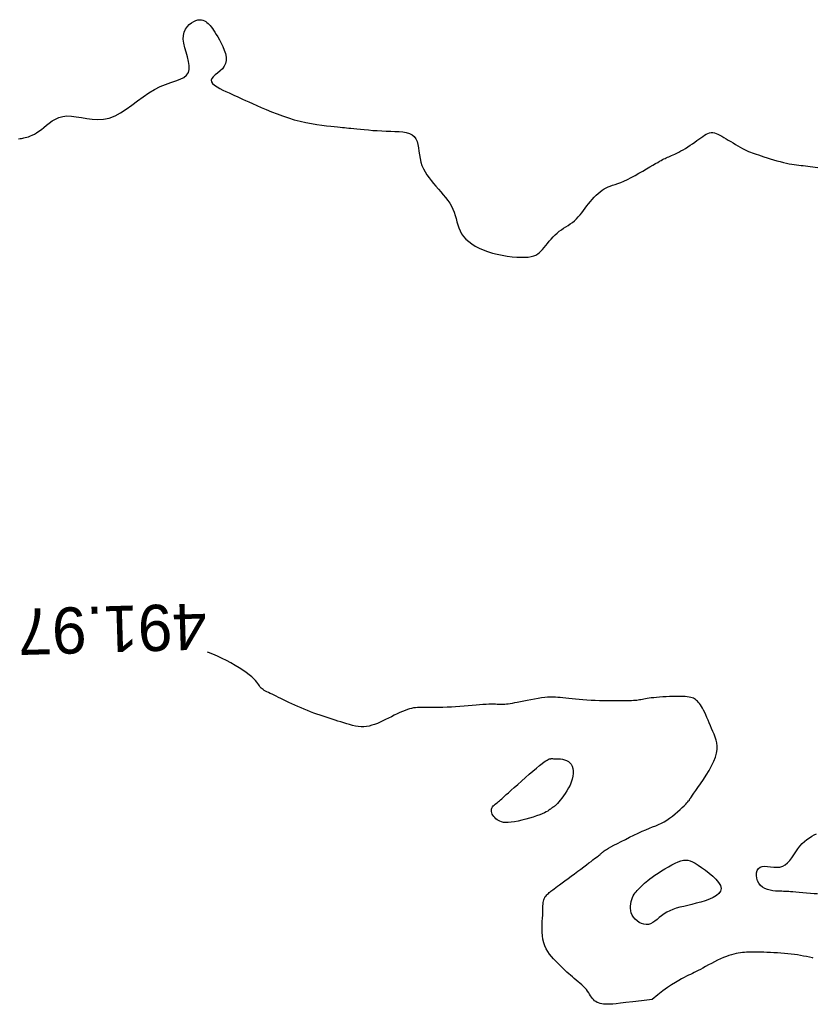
# Model space of a CAD drawing. Header units: millimetres. Extents: x 32690613 to 32693367, y 5343692 to 5344708.
# Tile 618 of 656: x 32692741 to 32692759, y 5344516 to 5344537. Entities that reach past the tile are written whole.
import ezdxf
from ezdxf.enums import TextEntityAlignment as Align

# ---------------------------------------------------------------- set-up
doc = ezdxf.new("R2010")
doc.units = ezdxf.units.MM
doc.header["$LTSCALE"] = 20
for name, color, linetype in [('02-DGM_HL_491.50', 72, 'Continuous'), ('02-DGM_HL_492.00', 82, 'Continuous'), ('02-DGM_HL_492.50', 92, 'Continuous')]:
    doc.layers.add(name, color=color, linetype=linetype)

msp = doc.modelspace()

# ---------------------------------------------------------------- linework, layer by layer
at = {"layer": '02-DGM_HL_491.50', "elevation": 491.5, "flags": 128}
for points in [[(32692741.468, 5344534.585), (32692741.5, 5344534.588), (32692741.529, 5344534.591), (32692741.556, 5344534.596), (32692741.583, 5344534.601), (32692741.612, 5344534.608), (32692741.645, 5344534.617), (32692741.681, 5344534.629), (32692741.721, 5344534.645), (32692741.764, 5344534.664), (32692741.809, 5344534.687), (32692741.857, 5344534.715), (32692741.908, 5344534.748), (32692741.96, 5344534.786), (32692742.014, 5344534.83), (32692742.071, 5344534.877), (32692742.131, 5344534.924), (32692742.195, 5344534.97), (32692742.264, 5344535.011), (32692742.34, 5344535.044), (32692742.422, 5344535.068), (32692742.511, 5344535.079), (32692742.609, 5344535.075), (32692742.714, 5344535.062), (32692742.825, 5344535.042), (32692742.941, 5344535.022), (32692743.061, 5344535.006), (32692743.183, 5344534.999), (32692743.307, 5344535.006), (32692743.43, 5344535.031), (32692743.554, 5344535.078), (32692743.676, 5344535.144), (32692743.798, 5344535.223), (32692743.92, 5344535.311), (32692744.041, 5344535.403), (32692744.163, 5344535.494), (32692744.285, 5344535.579), (32692744.407, 5344535.653), (32692744.529, 5344535.713), (32692744.649, 5344535.762), (32692744.763, 5344535.802), (32692744.869, 5344535.838), (32692744.963, 5344535.873), (32692745.042, 5344535.912), (32692745.103, 5344535.958), (32692745.143, 5344536.015), (32692745.161, 5344536.086), (32692745.16, 5344536.168), (32692745.144, 5344536.259), (32692745.12, 5344536.356), (32692745.091, 5344536.455), (32692745.064, 5344536.555), (32692745.042, 5344536.651), (32692745.032, 5344536.741), (32692745.036, 5344536.822), (32692745.054, 5344536.894), (32692745.082, 5344536.958), (32692745.12, 5344537.012), (32692745.163, 5344537.058), (32692745.21, 5344537.095), (32692745.258, 5344537.124), (32692745.305, 5344537.144), (32692745.348, 5344537.157), (32692745.387, 5344537.161), (32692745.424, 5344537.16), (32692745.457, 5344537.152), (32692745.488, 5344537.14), (32692745.517, 5344537.124), (32692745.543, 5344537.104), (32692745.568, 5344537.082), (32692745.592, 5344537.059), (32692745.615, 5344537.034), (32692745.638, 5344537.005), (32692745.662, 5344536.972), (32692745.687, 5344536.935), (32692745.714, 5344536.893), (32692745.744, 5344536.844), (32692745.777, 5344536.788), (32692745.813, 5344536.724), (32692745.851, 5344536.654), (32692745.887, 5344536.58), (32692745.919, 5344536.504), (32692745.944, 5344536.427), (32692745.959, 5344536.352), (32692745.961, 5344536.28), (32692745.949, 5344536.214), (32692745.92, 5344536.154), (32692745.878, 5344536.1), (32692745.828, 5344536.051), (32692745.775, 5344536.007), (32692745.725, 5344535.966), (32692745.681, 5344535.928), (32692745.65, 5344535.891), (32692745.636, 5344535.854), (32692745.643, 5344535.817), (32692745.668, 5344535.78), (32692745.709, 5344535.744), (32692745.762, 5344535.708), (32692745.823, 5344535.673), (32692745.889, 5344535.639), (32692745.956, 5344535.607), (32692746.022, 5344535.577), (32692746.084, 5344535.549), (32692746.142, 5344535.523), (32692746.198, 5344535.498), (32692746.256, 5344535.472), (32692746.316, 5344535.444), (32692746.38, 5344535.415), (32692746.452, 5344535.383), (32692746.532, 5344535.347), (32692746.622, 5344535.306), (32692746.721, 5344535.262), (32692746.828, 5344535.216), (32692746.942, 5344535.169), (32692747.061, 5344535.122), (32692747.183, 5344535.077), (32692747.309, 5344535.035), (32692747.435, 5344534.997), (32692747.561, 5344534.964), (32692747.685, 5344534.937), (32692747.806, 5344534.914), (32692747.922, 5344534.895), (32692748.031, 5344534.879), (32692748.132, 5344534.867), (32692748.223, 5344534.856), (32692748.302, 5344534.848), (32692748.37, 5344534.841), (32692748.427, 5344534.835), (32692748.477, 5344534.83), (32692748.522, 5344534.825), (32692748.567, 5344534.821), (32692748.613, 5344534.816), (32692748.663, 5344534.811), (32692748.721, 5344534.805), (32692748.789, 5344534.798), (32692748.866, 5344534.79), (32692748.95, 5344534.782), (32692749.04, 5344534.774), (32692749.134, 5344534.766), (32692749.231, 5344534.76), (32692749.329, 5344534.754), (32692749.426, 5344534.749), (32692749.522, 5344534.746), (32692749.615, 5344534.743), (32692749.703, 5344534.739), (32692749.785, 5344534.731), (32692749.86, 5344534.718), (32692749.927, 5344534.699), (32692749.985, 5344534.671), (32692750.031, 5344534.634), (32692750.067, 5344534.585), (32692750.092, 5344534.527), (32692750.11, 5344534.461), (32692750.123, 5344534.389), (32692750.134, 5344534.313), (32692750.145, 5344534.234), (32692750.158, 5344534.156), (32692750.175, 5344534.079), (32692750.199, 5344534.006), (32692750.23, 5344533.936), (32692750.266, 5344533.868), (32692750.307, 5344533.803), (32692750.352, 5344533.74), (32692750.4, 5344533.678), (32692750.45, 5344533.617), (32692750.502, 5344533.556), (32692750.555, 5344533.496), (32692750.608, 5344533.435), (32692750.66, 5344533.374), (32692750.71, 5344533.312), (32692750.756, 5344533.25), (32692750.8, 5344533.187), (32692750.838, 5344533.123), (32692750.87, 5344533.058), (32692750.897, 5344532.992), (32692750.918, 5344532.924), (32692750.937, 5344532.857), (32692750.955, 5344532.789), (32692750.974, 5344532.722), (32692750.997, 5344532.656), (32692751.024, 5344532.592), (32692751.058, 5344532.529), (32692751.1, 5344532.47), (32692751.151, 5344532.413), (32692751.211, 5344532.359), (32692751.278, 5344532.308), (32692751.353, 5344532.261), (32692751.435, 5344532.217), (32692751.525, 5344532.178), (32692751.621, 5344532.142), (32692751.723, 5344532.111), (32692751.83, 5344532.084), (32692751.939, 5344532.062), (32692752.047, 5344532.044), (32692752.153, 5344532.031), (32692752.253, 5344532.022), (32692752.346, 5344532.018), (32692752.43, 5344532.019), (32692752.502, 5344532.024), (32692752.564, 5344532.035), (32692752.618, 5344532.049), (32692752.664, 5344532.068), (32692752.705, 5344532.092), (32692752.742, 5344532.12), (32692752.776, 5344532.152), (32692752.811, 5344532.189), (32692752.845, 5344532.229), (32692752.881, 5344532.273), (32692752.918, 5344532.319), (32692752.956, 5344532.365), (32692752.996, 5344532.412), (32692753.037, 5344532.458), (32692753.08, 5344532.502), (32692753.124, 5344532.543), (32692753.17, 5344532.581), (32692753.218, 5344532.615), (32692753.266, 5344532.648), (32692753.315, 5344532.679), (32692753.363, 5344532.71), (32692753.411, 5344532.742), (32692753.457, 5344532.775), (32692753.501, 5344532.811), (32692753.543, 5344532.85), (32692753.583, 5344532.892), (32692753.622, 5344532.936), (32692753.66, 5344532.983), (32692753.697, 5344533.031), (32692753.733, 5344533.079), (32692753.771, 5344533.129), (32692753.808, 5344533.178), (32692753.847, 5344533.226), (32692753.887, 5344533.273), (32692753.928, 5344533.319), (32692753.969, 5344533.362), (32692754.012, 5344533.402), (32692754.054, 5344533.439), (32692754.098, 5344533.472), (32692754.141, 5344533.5), (32692754.185, 5344533.524), (32692754.23, 5344533.544), (32692754.277, 5344533.561), (32692754.327, 5344533.578), (32692754.38, 5344533.596), (32692754.438, 5344533.616), (32692754.502, 5344533.64), (32692754.571, 5344533.67), (32692754.648, 5344533.706), (32692754.729, 5344533.747), (32692754.814, 5344533.791), (32692754.898, 5344533.838), (32692754.982, 5344533.885), (32692755.062, 5344533.931), (32692755.136, 5344533.975), (32692755.201, 5344534.013), (32692755.258, 5344534.047), (32692755.305, 5344534.074), (32692755.345, 5344534.098), (32692755.38, 5344534.117), (32692755.41, 5344534.134), (32692755.437, 5344534.148), (32692755.462, 5344534.16), (32692755.487, 5344534.172), (32692755.513, 5344534.184), (32692755.541, 5344534.195), (32692755.571, 5344534.208), (32692755.603, 5344534.221), (32692755.637, 5344534.236), (32692755.674, 5344534.253), (32692755.714, 5344534.272), (32692755.757, 5344534.294), (32692755.803, 5344534.32), (32692755.851, 5344534.347), (32692755.902, 5344534.377), (32692755.953, 5344534.409), (32692756.005, 5344534.442), (32692756.056, 5344534.475), (32692756.105, 5344534.509), (32692756.152, 5344534.543), (32692756.197, 5344534.575), (32692756.238, 5344534.606), (32692756.277, 5344534.635), (32692756.315, 5344534.66), (32692756.351, 5344534.682), (32692756.386, 5344534.7), (32692756.422, 5344534.712), (32692756.457, 5344534.718), (32692756.493, 5344534.718), (32692756.53, 5344534.712), (32692756.568, 5344534.7), (32692756.608, 5344534.684), (32692756.649, 5344534.664), (32692756.691, 5344534.64), (32692756.736, 5344534.614), (32692756.783, 5344534.585), (32692756.832, 5344534.555), (32692756.883, 5344534.524), (32692756.935, 5344534.493), (32692756.987, 5344534.462), (32692757.039, 5344534.432), (32692757.089, 5344534.403), (32692757.138, 5344534.377), (32692757.184, 5344534.352), (32692757.227, 5344534.331), (32692757.269, 5344534.312), (32692757.309, 5344534.295), (32692757.35, 5344534.28), (32692757.393, 5344534.264), (32692757.438, 5344534.249), (32692757.488, 5344534.233), (32692757.543, 5344534.215), (32692757.604, 5344534.196), (32692757.67, 5344534.175), (32692757.74, 5344534.153), (32692757.812, 5344534.131), (32692757.884, 5344534.11), (32692757.956, 5344534.09), (32692758.025, 5344534.071), (32692758.091, 5344534.056), (32692758.151, 5344534.043), (32692758.208, 5344534.033), (32692758.26, 5344534.025), (32692758.31, 5344534.019), (32692758.359, 5344534.014), (32692758.406, 5344534.009), (32692758.454, 5344534.005), (32692758.502, 5344533.999), (32692758.553, 5344533.993), (32692758.605, 5344533.986), (32692758.659, 5344533.978), (32692758.715, 5344533.97), (32692758.773, 5344533.961)], [(32692758.764, 5344518.238), (32692758.689, 5344518.245), (32692758.608, 5344518.252), (32692758.524, 5344518.259), (32692758.442, 5344518.265), (32692758.364, 5344518.272), (32692758.292, 5344518.277), (32692758.23, 5344518.282), (32692758.18, 5344518.286), (32692758.139, 5344518.289), (32692758.106, 5344518.291), (32692758.077, 5344518.292), (32692758.05, 5344518.294), (32692758.023, 5344518.295), (32692757.991, 5344518.296), (32692757.953, 5344518.297), (32692757.908, 5344518.299), (32692757.855, 5344518.302), (32692757.798, 5344518.308), (32692757.739, 5344518.318), (32692757.68, 5344518.333), (32692757.623, 5344518.355), (32692757.571, 5344518.384), (32692757.527, 5344518.422), (32692757.491, 5344518.47), (32692757.464, 5344518.524), (32692757.448, 5344518.582), (32692757.441, 5344518.641), (32692757.445, 5344518.697), (32692757.459, 5344518.748), (32692757.483, 5344518.789), (32692757.519, 5344518.819), (32692757.565, 5344518.834), (32692757.619, 5344518.838), (32692757.681, 5344518.835), (32692757.747, 5344518.828), (32692757.815, 5344518.821), (32692757.883, 5344518.817), (32692757.949, 5344518.822), (32692758.01, 5344518.838), (32692758.066, 5344518.868), (32692758.116, 5344518.911), (32692758.163, 5344518.964), (32692758.206, 5344519.024), (32692758.248, 5344519.088), (32692758.29, 5344519.153), (32692758.334, 5344519.217), (32692758.379, 5344519.276), (32692758.428, 5344519.33), (32692758.48, 5344519.376), (32692758.533, 5344519.418), (32692758.587, 5344519.454), (32692758.641, 5344519.487), (32692758.693, 5344519.516), (32692758.742, 5344519.543)]]:
    msp.add_lwpolyline(points, dxfattribs=at)
msp.add_lwpolyline([(32692755.5, 5344517.846), (32692755.441, 5344517.809), (32692755.387, 5344517.769), (32692755.336, 5344517.728), (32692755.288, 5344517.688), (32692755.241, 5344517.651), (32692755.195, 5344517.619), (32692755.148, 5344517.594), (32692755.101, 5344517.579), (32692755.051, 5344517.575), (32692755, 5344517.582), (32692754.949, 5344517.598), (32692754.901, 5344517.622), (32692754.855, 5344517.654), (32692754.814, 5344517.691), (32692754.778, 5344517.733), (32692754.75, 5344517.779), (32692754.73, 5344517.827), (32692754.718, 5344517.877), (32692754.712, 5344517.928), (32692754.713, 5344517.978), (32692754.718, 5344518.028), (32692754.728, 5344518.075), (32692754.741, 5344518.12), (32692754.757, 5344518.161), (32692754.775, 5344518.198), (32692754.795, 5344518.231), (32692754.815, 5344518.26), (32692754.836, 5344518.287), (32692754.858, 5344518.312), (32692754.88, 5344518.335), (32692754.902, 5344518.357), (32692754.924, 5344518.379), (32692754.945, 5344518.4), (32692754.967, 5344518.423), (32692754.991, 5344518.447), (32692755.018, 5344518.473), (32692755.05, 5344518.501), (32692755.087, 5344518.532), (32692755.131, 5344518.566), (32692755.183, 5344518.604), (32692755.243, 5344518.647), (32692755.311, 5344518.692), (32692755.384, 5344518.738), (32692755.46, 5344518.785), (32692755.536, 5344518.829), (32692755.611, 5344518.87), (32692755.683, 5344518.906), (32692755.748, 5344518.935), (32692755.806, 5344518.956), (32692755.858, 5344518.969), (32692755.906, 5344518.973), (32692755.954, 5344518.969), (32692756.003, 5344518.956), (32692756.055, 5344518.933), (32692756.113, 5344518.902), (32692756.179, 5344518.861), (32692756.254, 5344518.812), (32692756.335, 5344518.754), (32692756.417, 5344518.691), (32692756.495, 5344518.625), (32692756.565, 5344518.556), (32692756.621, 5344518.488), (32692756.659, 5344518.421), (32692756.675, 5344518.359), (32692756.664, 5344518.302), (32692756.629, 5344518.25), (32692756.575, 5344518.204), (32692756.504, 5344518.162), (32692756.422, 5344518.125), (32692756.331, 5344518.092), (32692756.235, 5344518.062), (32692756.138, 5344518.036), (32692756.045, 5344518.013), (32692755.954, 5344517.991), (32692755.867, 5344517.971), (32692755.785, 5344517.95), (32692755.706, 5344517.929), (32692755.632, 5344517.905), (32692755.563, 5344517.877)], close=True, dxfattribs=at)
at = {"layer": '02-DGM_HL_492.00', "elevation": 492, "flags": 128}
for points in [[(32692755.184, 5344515.956), (32692754.954, 5344515.929), (32692754.766, 5344515.907), (32692754.616, 5344515.889), (32692754.497, 5344515.874), (32692754.403, 5344515.864), (32692754.33, 5344515.857), (32692754.271, 5344515.852), (32692754.221, 5344515.851), (32692754.175, 5344515.851), (32692754.132, 5344515.854), (32692754.091, 5344515.86), (32692754.054, 5344515.868), (32692754.02, 5344515.879), (32692753.989, 5344515.892), (32692753.96, 5344515.909), (32692753.934, 5344515.929), (32692753.911, 5344515.952), (32692753.89, 5344515.978), (32692753.87, 5344516.007), (32692753.851, 5344516.037), (32692753.83, 5344516.069), (32692753.809, 5344516.102), (32692753.785, 5344516.136), (32692753.758, 5344516.17), (32692753.728, 5344516.204), (32692753.694, 5344516.238), (32692753.658, 5344516.272), (32692753.619, 5344516.306), (32692753.579, 5344516.34), (32692753.539, 5344516.375), (32692753.497, 5344516.409), (32692753.457, 5344516.443), (32692753.417, 5344516.478), (32692753.377, 5344516.513), (32692753.338, 5344516.549), (32692753.299, 5344516.585), (32692753.259, 5344516.623), (32692753.219, 5344516.662), (32692753.178, 5344516.702), (32692753.136, 5344516.745), (32692753.092, 5344516.789), (32692753.048, 5344516.835), (32692753.004, 5344516.884), (32692752.962, 5344516.937), (32692752.924, 5344516.993), (32692752.889, 5344517.052), (32692752.859, 5344517.116), (32692752.835, 5344517.184), (32692752.818, 5344517.257), (32692752.807, 5344517.333), (32692752.802, 5344517.412), (32692752.8, 5344517.491), (32692752.802, 5344517.568), (32692752.805, 5344517.644), (32692752.809, 5344517.715), (32692752.813, 5344517.781), (32692752.815, 5344517.84), (32692752.816, 5344517.893), (32692752.817, 5344517.94), (32692752.819, 5344517.982), (32692752.82, 5344518.02), (32692752.823, 5344518.053), (32692752.828, 5344518.084), (32692752.835, 5344518.111), (32692752.844, 5344518.136), (32692752.856, 5344518.16), (32692752.869, 5344518.181), (32692752.885, 5344518.201), (32692752.901, 5344518.219), (32692752.918, 5344518.236), (32692752.936, 5344518.252), (32692752.954, 5344518.267), (32692752.972, 5344518.282), (32692752.99, 5344518.297), (32692753.01, 5344518.313), (32692753.034, 5344518.331), (32692753.061, 5344518.351), (32692753.094, 5344518.376), (32692753.133, 5344518.404), (32692753.18, 5344518.439), (32692753.235, 5344518.479), (32692753.296, 5344518.524), (32692753.363, 5344518.573), (32692753.432, 5344518.625), (32692753.503, 5344518.677), (32692753.573, 5344518.729), (32692753.641, 5344518.779), (32692753.704, 5344518.827), (32692753.762, 5344518.87), (32692753.814, 5344518.909), (32692753.86, 5344518.944), (32692753.902, 5344518.976), (32692753.938, 5344519.004), (32692753.97, 5344519.028), (32692753.997, 5344519.049), (32692754.02, 5344519.067), (32692754.039, 5344519.082), (32692754.055, 5344519.095), (32692754.068, 5344519.106), (32692754.078, 5344519.115), (32692754.087, 5344519.122), (32692754.094, 5344519.128), (32692754.1, 5344519.134), (32692754.106, 5344519.14), (32692754.112, 5344519.146), (32692754.119, 5344519.152), (32692754.13, 5344519.161), (32692754.145, 5344519.172), (32692754.167, 5344519.186), (32692754.198, 5344519.204), (32692754.238, 5344519.228), (32692754.29, 5344519.257), (32692754.354, 5344519.292), (32692754.43, 5344519.332), (32692754.513, 5344519.375), (32692754.603, 5344519.421), (32692754.695, 5344519.467), (32692754.788, 5344519.513), (32692754.88, 5344519.556), (32692754.967, 5344519.595), (32692755.048, 5344519.63), (32692755.123, 5344519.661), (32692755.193, 5344519.689), (32692755.259, 5344519.716), (32692755.322, 5344519.743), (32692755.383, 5344519.772), (32692755.443, 5344519.803), (32692755.502, 5344519.839), (32692755.562, 5344519.88), (32692755.621, 5344519.924), (32692755.679, 5344519.971), (32692755.734, 5344520.018), (32692755.786, 5344520.065), (32692755.833, 5344520.109), (32692755.875, 5344520.149), (32692755.909, 5344520.184), (32692755.937, 5344520.212), (32692755.957, 5344520.234), (32692755.972, 5344520.251), (32692755.983, 5344520.263), (32692755.989, 5344520.271), (32692755.993, 5344520.277), (32692755.995, 5344520.282), (32692755.996, 5344520.286), (32692755.998, 5344520.29), (32692756.001, 5344520.296), (32692756.008, 5344520.306), (32692756.018, 5344520.321), (32692756.034, 5344520.344), (32692756.056, 5344520.376), (32692756.086, 5344520.42), (32692756.126, 5344520.475), (32692756.175, 5344520.545), (32692756.232, 5344520.626), (32692756.292, 5344520.717), (32692756.355, 5344520.813), (32692756.415, 5344520.913), (32692756.471, 5344521.013), (32692756.518, 5344521.111), (32692756.555, 5344521.203), (32692756.578, 5344521.288), (32692756.59, 5344521.366), (32692756.59, 5344521.439), (32692756.582, 5344521.507), (32692756.567, 5344521.571), (32692756.547, 5344521.633), (32692756.523, 5344521.694), (32692756.497, 5344521.755), (32692756.471, 5344521.817), (32692756.445, 5344521.88), (32692756.42, 5344521.942), (32692756.394, 5344522.003), (32692756.369, 5344522.061), (32692756.344, 5344522.117), (32692756.32, 5344522.169), (32692756.297, 5344522.217), (32692756.274, 5344522.26), (32692756.252, 5344522.298), (32692756.231, 5344522.331), (32692756.21, 5344522.361), (32692756.188, 5344522.386), (32692756.167, 5344522.409), (32692756.145, 5344522.428), (32692756.123, 5344522.445), (32692756.1, 5344522.46), (32692756.076, 5344522.473), (32692756.048, 5344522.484), (32692756.017, 5344522.493), (32692755.982, 5344522.501), (32692755.942, 5344522.507), (32692755.895, 5344522.511), (32692755.84, 5344522.514), (32692755.778, 5344522.515), (32692755.71, 5344522.515), (32692755.637, 5344522.514), (32692755.562, 5344522.512), (32692755.486, 5344522.509), (32692755.412, 5344522.504), (32692755.341, 5344522.499), (32692755.275, 5344522.494), (32692755.216, 5344522.487), (32692755.164, 5344522.481), (32692755.117, 5344522.474), (32692755.075, 5344522.467), (32692755.038, 5344522.46), (32692755.003, 5344522.453), (32692754.971, 5344522.447), (32692754.941, 5344522.441), (32692754.912, 5344522.437), (32692754.883, 5344522.433), (32692754.851, 5344522.429), (32692754.817, 5344522.427), (32692754.779, 5344522.424), (32692754.736, 5344522.422), (32692754.686, 5344522.421), (32692754.627, 5344522.419), (32692754.561, 5344522.418), (32692754.486, 5344522.417), (32692754.405, 5344522.416), (32692754.319, 5344522.416), (32692754.229, 5344522.416), (32692754.136, 5344522.418), (32692754.043, 5344522.42), (32692753.951, 5344522.423), (32692753.86, 5344522.427), (32692753.771, 5344522.433), (32692753.685, 5344522.439), (32692753.602, 5344522.446), (32692753.523, 5344522.453), (32692753.448, 5344522.461), (32692753.377, 5344522.468), (32692753.312, 5344522.476), (32692753.251, 5344522.483), (32692753.195, 5344522.489), (32692753.141, 5344522.494), (32692753.088, 5344522.497), (32692753.035, 5344522.499), (32692752.979, 5344522.499), (32692752.92, 5344522.496), (32692752.856, 5344522.49), (32692752.787, 5344522.481), (32692752.712, 5344522.47), (32692752.634, 5344522.457), (32692752.555, 5344522.442), (32692752.477, 5344522.427), (32692752.402, 5344522.412), (32692752.33, 5344522.397), (32692752.264, 5344522.384), (32692752.206, 5344522.373), (32692752.154, 5344522.364), (32692752.108, 5344522.356), (32692752.067, 5344522.35), (32692752.03, 5344522.346), (32692751.995, 5344522.343), (32692751.962, 5344522.341), (32692751.929, 5344522.34), (32692751.896, 5344522.341), (32692751.862, 5344522.342), (32692751.826, 5344522.343), (32692751.788, 5344522.344), (32692751.745, 5344522.345), (32692751.698, 5344522.345), (32692751.645, 5344522.344), (32692751.586, 5344522.342), (32692751.52, 5344522.337), (32692751.448, 5344522.331), (32692751.37, 5344522.324), (32692751.288, 5344522.317), (32692751.202, 5344522.309), (32692751.113, 5344522.301), (32692751.021, 5344522.294), (32692750.929, 5344522.288), (32692750.836, 5344522.283), (32692750.743, 5344522.28), (32692750.652, 5344522.277), (32692750.564, 5344522.276), (32692750.48, 5344522.275), (32692750.4, 5344522.274), (32692750.327, 5344522.274), (32692750.26, 5344522.274), (32692750.202, 5344522.274), (32692750.149, 5344522.274), (32692750.102, 5344522.272), (32692750.058, 5344522.269), (32692750.016, 5344522.264), (32692749.974, 5344522.256), (32692749.931, 5344522.245), (32692749.884, 5344522.23), (32692749.834, 5344522.211), (32692749.779, 5344522.189), (32692749.721, 5344522.163), (32692749.662, 5344522.135), (32692749.6, 5344522.106), (32692749.537, 5344522.076), (32692749.475, 5344522.045), (32692749.413, 5344522.014), (32692749.352, 5344521.985), (32692749.293, 5344521.957), (32692749.234, 5344521.931), (32692749.175, 5344521.908), (32692749.117, 5344521.889), (32692749.059, 5344521.874), (32692749.001, 5344521.863), (32692748.941, 5344521.858), (32692748.881, 5344521.859), (32692748.82, 5344521.864), (32692748.759, 5344521.874), (32692748.697, 5344521.888), (32692748.634, 5344521.904), (32692748.571, 5344521.923), (32692748.508, 5344521.943), (32692748.445, 5344521.963), (32692748.381, 5344521.982), (32692748.318, 5344522.002), (32692748.254, 5344522.022), (32692748.19, 5344522.042), (32692748.125, 5344522.062), (32692748.06, 5344522.084), (32692747.993, 5344522.106), (32692747.926, 5344522.13), (32692747.858, 5344522.155), (32692747.789, 5344522.181), (32692747.72, 5344522.209), (32692747.651, 5344522.237), (32692747.582, 5344522.266), (32692747.514, 5344522.295), (32692747.448, 5344522.325), (32692747.383, 5344522.354), (32692747.32, 5344522.384), (32692747.26, 5344522.413), (32692747.202, 5344522.441), (32692747.147, 5344522.468), (32692747.094, 5344522.494), (32692747.045, 5344522.519), (32692746.998, 5344522.542), (32692746.954, 5344522.563), (32692746.914, 5344522.581), (32692746.877, 5344522.599), (32692746.843, 5344522.615), (32692746.813, 5344522.63), (32692746.785, 5344522.645), (32692746.76, 5344522.661), (32692746.737, 5344522.678), (32692746.718, 5344522.696), (32692746.7, 5344522.717), (32692746.684, 5344522.74), (32692746.667, 5344522.765), (32692746.647, 5344522.793), (32692746.624, 5344522.824), (32692746.595, 5344522.859), (32692746.558, 5344522.897), (32692746.513, 5344522.938), (32692746.458, 5344522.983), (32692746.393, 5344523.031), (32692746.321, 5344523.082), (32692746.241, 5344523.134), (32692746.155, 5344523.186), (32692746.064, 5344523.238), (32692745.969, 5344523.289), (32692745.872, 5344523.338), (32692745.773, 5344523.384), (32692745.674, 5344523.427), (32692745.577, 5344523.467), (32692745.557, 5344523.475)], [(32692758.668, 5344516.851), (32692758.652, 5344516.855), (32692758.589, 5344516.869), (32692758.525, 5344516.882), (32692758.461, 5344516.895), (32692758.396, 5344516.907), (32692758.33, 5344516.918), (32692758.262, 5344516.928), (32692758.192, 5344516.937), (32692758.12, 5344516.946), (32692758.046, 5344516.953), (32692757.97, 5344516.959), (32692757.893, 5344516.964), (32692757.817, 5344516.968), (32692757.742, 5344516.971), (32692757.669, 5344516.974), (32692757.6, 5344516.977), (32692757.535, 5344516.978), (32692757.475, 5344516.98), (32692757.419, 5344516.981), (32692757.367, 5344516.981), (32692757.318, 5344516.981), (32692757.272, 5344516.979), (32692757.227, 5344516.977), (32692757.182, 5344516.974), (32692757.138, 5344516.97), (32692757.093, 5344516.965), (32692757.047, 5344516.958), (32692757, 5344516.949), (32692756.951, 5344516.938), (32692756.899, 5344516.924), (32692756.846, 5344516.907), (32692756.789, 5344516.887), (32692756.729, 5344516.863), (32692756.666, 5344516.835), (32692756.601, 5344516.804), (32692756.534, 5344516.771), (32692756.468, 5344516.736), (32692756.402, 5344516.702), (32692756.34, 5344516.668), (32692756.281, 5344516.636), (32692756.227, 5344516.607), (32692756.178, 5344516.582), (32692756.134, 5344516.56), (32692756.093, 5344516.539), (32692756.054, 5344516.519), (32692756.014, 5344516.499), (32692755.972, 5344516.478), (32692755.927, 5344516.456), (32692755.877, 5344516.43), (32692755.821, 5344516.4), (32692755.757, 5344516.364), (32692755.685, 5344516.322), (32692755.605, 5344516.271), (32692755.515, 5344516.211), (32692755.416, 5344516.139), (32692755.306, 5344516.055), (32692755.184, 5344515.956)]]:
    msp.add_lwpolyline(points, dxfattribs=at)
at = {"layer": '02-DGM_HL_492.50', "elevation": 492.5, "flags": 128}
msp.add_lwpolyline([(32692753.403, 5344521.08), (32692753.431, 5344521.045), (32692753.451, 5344521.003), (32692753.465, 5344520.955), (32692753.471, 5344520.902), (32692753.471, 5344520.846), (32692753.464, 5344520.786), (32692753.451, 5344520.724), (32692753.431, 5344520.661), (32692753.405, 5344520.597), (32692753.374, 5344520.534), (32692753.339, 5344520.474), (32692753.303, 5344520.415), (32692753.265, 5344520.361), (32692753.229, 5344520.311), (32692753.194, 5344520.267), (32692753.163, 5344520.23), (32692753.137, 5344520.2), (32692753.115, 5344520.176), (32692753.097, 5344520.159), (32692753.083, 5344520.146), (32692753.071, 5344520.138), (32692753.062, 5344520.132), (32692753.055, 5344520.128), (32692753.049, 5344520.125), (32692753.044, 5344520.123), (32692753.039, 5344520.12), (32692753.034, 5344520.117), (32692753.029, 5344520.113), (32692753.023, 5344520.109), (32692753.016, 5344520.103), (32692753.007, 5344520.096), (32692752.997, 5344520.087), (32692752.984, 5344520.077), (32692752.968, 5344520.064), (32692752.948, 5344520.05), (32692752.923, 5344520.034), (32692752.891, 5344520.017), (32692752.852, 5344519.997), (32692752.805, 5344519.976), (32692752.748, 5344519.954), (32692752.682, 5344519.929), (32692752.608, 5344519.904), (32692752.528, 5344519.88), (32692752.445, 5344519.856), (32692752.361, 5344519.834), (32692752.279, 5344519.815), (32692752.201, 5344519.8), (32692752.129, 5344519.79), (32692752.066, 5344519.785), (32692752.011, 5344519.784), (32692751.963, 5344519.789), (32692751.921, 5344519.798), (32692751.885, 5344519.811), (32692751.853, 5344519.827), (32692751.825, 5344519.846), (32692751.8, 5344519.867), (32692751.776, 5344519.891), (32692751.755, 5344519.916), (32692751.737, 5344519.942), (32692751.722, 5344519.969), (32692751.711, 5344519.996), (32692751.704, 5344520.023), (32692751.702, 5344520.049), (32692751.705, 5344520.075), (32692751.714, 5344520.099), (32692751.727, 5344520.122), (32692751.744, 5344520.143), (32692751.764, 5344520.164), (32692751.786, 5344520.184), (32692751.81, 5344520.203), (32692751.833, 5344520.221), (32692751.857, 5344520.239), (32692751.879, 5344520.258), (32692751.902, 5344520.277), (32692751.926, 5344520.298), (32692751.953, 5344520.323), (32692751.986, 5344520.352), (32692752.025, 5344520.388), (32692752.073, 5344520.431), (32692752.129, 5344520.482), (32692752.197, 5344520.542), (32692752.273, 5344520.61), (32692752.354, 5344520.682), (32692752.438, 5344520.756), (32692752.522, 5344520.829), (32692752.603, 5344520.899), (32692752.678, 5344520.962), (32692752.744, 5344521.017), (32692752.799, 5344521.061), (32692752.843, 5344521.095), (32692752.879, 5344521.12), (32692752.907, 5344521.138), (32692752.928, 5344521.15), (32692752.943, 5344521.158), (32692752.955, 5344521.162), (32692752.964, 5344521.164), (32692752.972, 5344521.166), (32692752.98, 5344521.167), (32692752.988, 5344521.167), (32692752.998, 5344521.168), (32692753.011, 5344521.168), (32692753.028, 5344521.168), (32692753.05, 5344521.167), (32692753.078, 5344521.167), (32692753.112, 5344521.166), (32692753.152, 5344521.165), (32692753.196, 5344521.161), (32692753.241, 5344521.155), (32692753.286, 5344521.144), (32692753.329, 5344521.129), (32692753.369, 5344521.108)], close=True, dxfattribs=at)

# ---------------------------------------------------------------- texts
at = {"layer": '02-DGM_HL_492.00'}
msp.add_text('491.97', height=1, rotation=181.7151, dxfattribs=at).set_placement((32692743.494, 5344523.969, 492), align=Align.MIDDLE)

doc.saveas('drawing.dxf')
